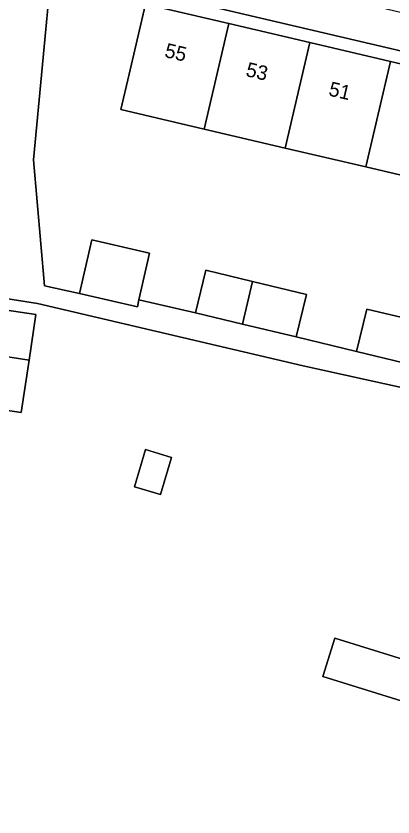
# Model space of a CAD drawing. Extents: x 163008 to 163854, y 382777 to 383982.
# Drawn here: x 163727 to 163753.2, y 383299.3 to 383354.9 of the extents above; entities that cross this region are included whole.
import ezdxf

# ---------------------------------------------------------------- set-up
doc = ezdxf.new("R2010")
doc.units = 0
for name, color, linetype in [('IMGEO_Erf', 7, 'Continuous'), ('IMGEO_Pand', 7, 'Continuous'), ('IMGEO_Pand_nummerreeks', 7, 'Continuous'), ('IMGEO_Voetpad_open', 7, 'Continuous')]:
    doc.layers.add(name, color=color, linetype=linetype)

msp = doc.modelspace()

# ---------------------------------------------------------------- linework, layer by layer
at = {"layer": 'IMGEO_Erf'}
for points in [[(163774.855, 383347.564), (163729.488, 383358.225), (163728.236, 383344.971), (163728.982, 383336.204), (163731.419, 383335.679), (163732.27, 383339.399), (163736.287, 383338.481), (163735.546, 383335.242), (163739.475, 383334.344), (163740.184, 383337.297), (163743.422, 383336.519), (163747.171, 383335.618), (163746.462, 383332.666), (163750.65, 383331.647), (163751.359, 383334.6), (163754.597, 383333.822)], [(163756.901, 383343.149), (163751.294, 383344.465), (163745.686, 383345.781), (163740.078, 383347.097), (163734.289, 383348.456), (163734.864, 383350.905), (163735.262, 383352.603), (163736.006, 383355.772), (163741.794, 383354.415), (163747.402, 383353.1), (163753.01, 383351.784), (163758.617, 383350.47)], [(163753.347, 383297.684), (163755.155, 383303.51), (163756.131, 383306.655), (163748.31, 383309.083), (163749.141, 383311.763), (163756.963, 383309.335), (163758.771, 383315.161), (163760.58, 383320.987), (163762.443, 383326.991), (163756.907, 383328.452), (163746.946, 383330.667), (163728.515, 383334.989), (163725.838, 383335.392)], [(163725.721, 383334.62), (163728.399, 383334.217), (163727.924, 383331.06), (163727.375, 383327.413), (163725.023, 383327.767)]]:
    msp.add_lwpolyline(points, dxfattribs=at)
msp.add_lwpolyline([(163735.243, 383322.256), (163736.011, 383324.84), (163737.808, 383324.306), (163737.04, 383321.722)], close=True, dxfattribs=at)
at = {"layer": 'IMGEO_Pand'}
for points in [[(163741.794, 383354.415), (163736.006, 383355.772), (163735.262, 383352.603), (163734.864, 383350.905), (163734.289, 383348.456), (163740.078, 383347.097)], [(163745.686, 383345.781), (163747.402, 383353.1), (163741.794, 383354.415), (163740.078, 383347.097)], [(163745.686, 383345.781), (163751.294, 383344.465), (163753.01, 383351.784), (163747.402, 383353.1)], [(163756.901, 383343.149), (163758.617, 383350.47), (163753.01, 383351.784), (163751.294, 383344.465)], [(163736.287, 383338.481), (163732.27, 383339.399), (163731.419, 383335.679), (163735.436, 383334.76), (163735.546, 383335.242)], [(163743.422, 383336.519), (163740.184, 383337.297), (163739.475, 383334.344), (163742.729, 383333.563)], [(163743.422, 383336.519), (163742.729, 383333.563), (163746.462, 383332.666), (163747.171, 383335.618)], [(163728.399, 383334.217), (163725.721, 383334.62), (163725.241, 383331.468), (163727.924, 383331.06)], [(163753.904, 383330.866), (163754.597, 383333.822), (163751.359, 383334.6), (163750.65, 383331.647)], [(163727.924, 383331.06), (163725.241, 383331.468), (163724.686, 383327.818), (163725.023, 383327.767), (163727.375, 383327.413)], [(163735.243, 383322.256), (163737.04, 383321.722), (163737.808, 383324.306), (163736.011, 383324.84)], [(163756.131, 383306.655), (163756.963, 383309.335), (163749.141, 383311.763), (163748.31, 383309.083)]]:
    msp.add_lwpolyline(points, close=True, dxfattribs=at)
at = {"layer": 'IMGEO_Voetpad_open'}
msp.add_lwpolyline([(163775.252, 383350.11), (163753.411, 383355.265), (163750.811, 383355.873), (163727.513, 383361.317), (163727.402, 383360.841), (163723.74, 383361.698), (163723.85, 383362.173), (163706.46, 383366.291), (163706.146, 383366.375), (163704.606, 383364.072), (163721.682, 383360.059), (163723.887, 383359.541), (163729.488, 383358.225), (163774.855, 383347.564), (163780.535, 383346.259), (163787.416, 383344.602), (163789.972, 383344.247), (163790.026, 383344.468), (163789.591, 383344.614), (163791.701, 383351.323), (163789.027, 383351.896), (163787.56, 383347.183)], close=True, dxfattribs=at)
msp.add_lwpolyline([(163725.838, 383335.392), (163728.515, 383334.989), (163746.946, 383330.667), (163756.907, 383328.452), (163762.443, 383326.991), (163764.724, 383326.283), (163769.499, 383324.801), (163769.893, 383326.177), (163764.908, 383327.79), (163761.436, 383328.867), (163759.599, 383329.444), (163757.637, 383329.969), (163753.904, 383330.866), (163750.65, 383331.647), (163746.462, 383332.666), (163742.729, 383333.563), (163739.475, 383334.344), (163735.546, 383335.242), (163735.436, 383334.76), (163731.419, 383335.679), (163728.982, 383336.204), (163728.236, 383344.971), (163729.488, 383358.225), (163723.887, 383359.541)], dxfattribs=at)

# ---------------------------------------------------------------- texts
at = {"layer": 'IMGEO_Pand_nummerreeks'}
for s, p in [('55', (163737.272, 383352.107)), ('53', (163742.909, 383350.784)), ('51', (163748.657, 383349.436))]:
    msp.add_text(s, height=1, rotation=346.8023, dxfattribs=at).set_placement(p)

doc.saveas('drawing.dxf')
